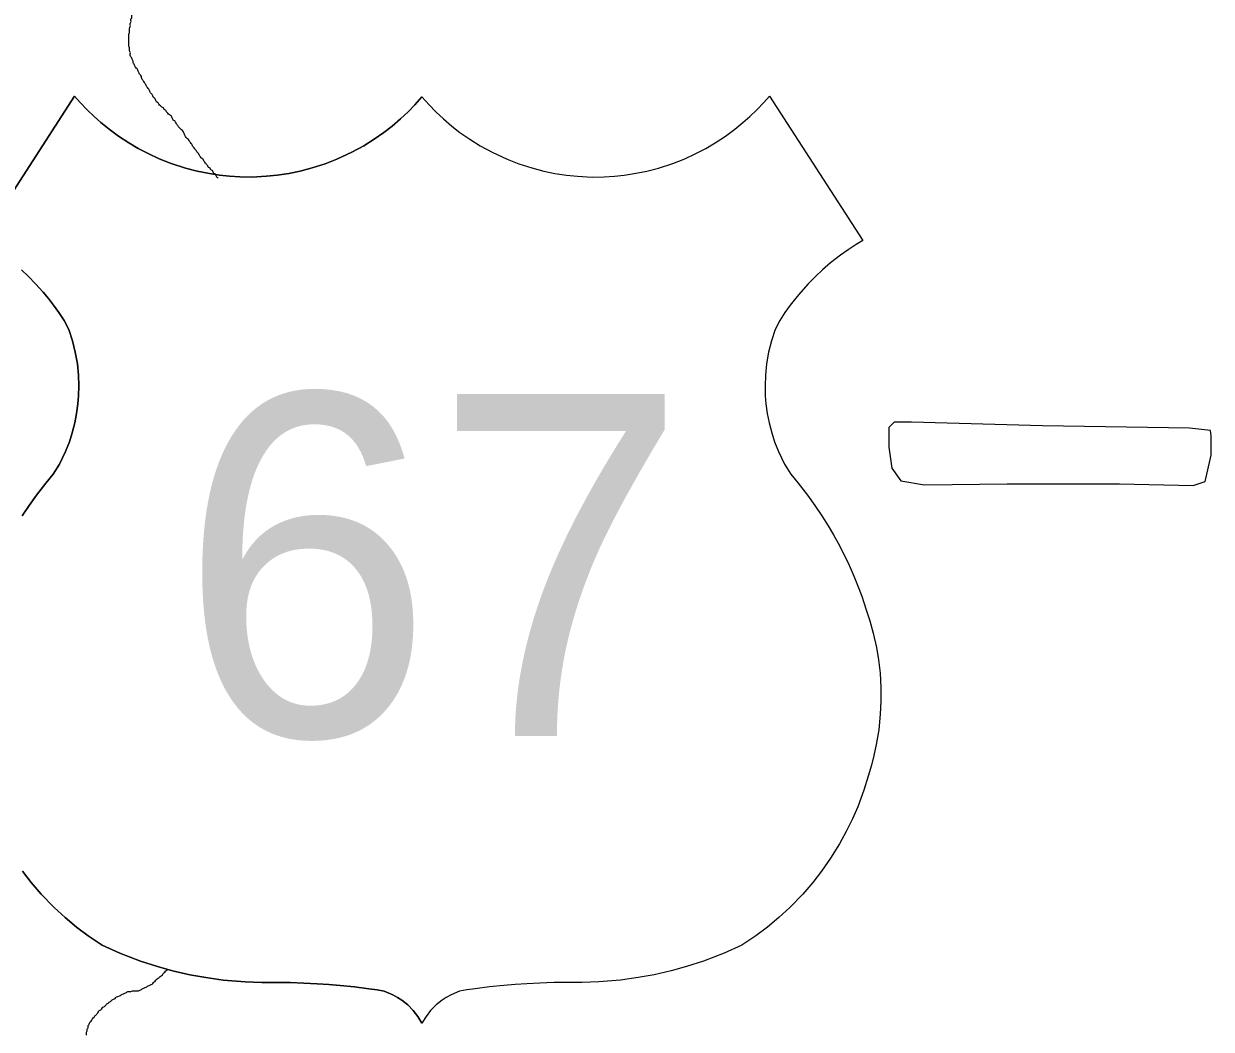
# Model space of a CAD drawing. Extents: x 813775 to 1157140, y 1757555 to 1979907.
# Drawn here: x 999201 to 1003600, y 1870534 to 1874259 of the extents above; entities that cross this region are included whole.
import ezdxf

# ---------------------------------------------------------------- set-up
doc = ezdxf.new("R2010")
doc.units = 0
for name, color, linetype in [('Level 22', 7, 'Continuous'), ('Level 35', 7, 'Continuous'), ('Level 49', 7, 'Continuous')]:
    doc.layers.add(name, color=color, linetype=linetype)

msp = doc.modelspace()

# ---------------------------------------------------------------- linework, layer by layer
at = {"layer": 'Level 22'}
for points in [[(1000676, 1873988.3), (1000649.6, 1873958.7), (1000624.5, 1873932.9), (1000596, 1873906.1), (1000565.1, 1873879.7), (1000535.2, 1873856.6), (1000499.2, 1873831.3), (1000460.4, 1873807.1), (1000416.2, 1873782.9), (1000360.2, 1873756.9), (1000317.2, 1873740.2), (1000268.7, 1873724.5), (1000224.2, 1873712.9), (1000183.3, 1873704.4), (1000140.1, 1873697.8), (1000100.3, 1873693.7), (1000045.9, 1873691.1), (1000001.6, 1873691.7), (999963.1, 1873694), (999926.5, 1873697.9), (999889.4, 1873703.5), (999842.7, 1873713), (999799.5, 1873724.3), (999746.8, 1873741.4), (999702.3, 1873759), (999661.8, 1873777.6), (999624.7, 1873797), (999590.5, 1873817.1), (999552.1, 1873842.3), (999517.1, 1873868), (999486.8, 1873892.7), (999461.3, 1873915.4), (999435.3, 1873940.5), (999409.8, 1873967.5), (999389.1, 1873991.1), (999042.9, 1873455.8)], [(1000676, 1873988.3), (1000649.6, 1873958.7), (1000624.5, 1873932.9), (1000596, 1873906.1), (1000565.1, 1873879.7), (1000535.2, 1873856.6), (1000499.2, 1873831.3), (1000460.4, 1873807.1), (1000416.2, 1873782.9), (1000360.2, 1873756.9), (1000317.2, 1873740.2), (1000268.7, 1873724.5), (1000224.2, 1873712.9), (1000183.3, 1873704.4), (1000140.1, 1873697.8), (1000100.3, 1873693.7), (1000045.9, 1873691.1), (1000001.6, 1873691.7), (999963.1, 1873694), (999926.5, 1873697.9), (999889.4, 1873703.5), (999842.7, 1873713), (999799.5, 1873724.3), (999746.8, 1873741.4), (999702.3, 1873759), (999661.8, 1873777.6), (999624.7, 1873797), (999590.5, 1873817.1), (999552.1, 1873842.3), (999517.1, 1873868), (999486.8, 1873892.7), (999461.3, 1873915.4), (999435.3, 1873940.5), (999409.8, 1873967.5), (999389.1, 1873991.1), (999042.9, 1873455.8)], [(1000676, 1873988.3), (1000702.3, 1873958.7), (1000727.4, 1873932.9), (1000756, 1873906.1), (1000786.9, 1873879.7), (1000816.7, 1873856.6), (1000852.8, 1873831.3), (1000891.5, 1873807.1), (1000935.7, 1873782.9), (1000991.7, 1873756.9), (1001034.7, 1873740.2), (1001083.3, 1873724.5), (1001127.7, 1873712.9), (1001168.7, 1873704.4), (1001211.9, 1873697.8), (1001251.6, 1873693.7), (1001306.1, 1873691.1), (1001350.3, 1873691.7), (1001388.8, 1873694), (1001425.4, 1873697.9), (1001462.5, 1873703.5), (1001509.3, 1873713), (1001552.4, 1873724.3), (1001605.1, 1873741.4), (1001649.6, 1873759), (1001690.1, 1873777.6), (1001727.2, 1873797), (1001761.5, 1873817.1), (1001799.8, 1873842.3), (1001834.8, 1873868), (1001865.1, 1873892.7), (1001890.6, 1873915.4), (1001916.6, 1873940.5), (1001942.2, 1873967.5), (1001962.9, 1873991.1), (1002309, 1873455.8), (1002284.3, 1873441.1), (1002254.8, 1873421.8), (1002227, 1873402), (1002189.8, 1873373), (1002160.1, 1873347.4), (1002133.8, 1873322.8), (1002107, 1873295.6), (1002079.5, 1873265), (1002059.8, 1873241.3), (1002040.3, 1873216.2), (1002020.6, 1873188.7), (1002001.5, 1873159.8), (1001983.8, 1873125.7), (1001970.3, 1873084), (1001960.1, 1873042.6), (1001952.5, 1872998.4), (1001948.3, 1872957.5), (1001946.9, 1872917.8), (1001947.9, 1872880.7), (1001950.4, 1872850.9), (1001955.3, 1872814.5), (1001962, 1872780.2), (1001971.6, 1872743.1), (1001982.1, 1872710.5), (1001996.3, 1872674), (1002018.9, 1872626.8), (1002041.9, 1872589.7), (1002069.8, 1872556.3), (1002103.6, 1872512.8), (1002131.2, 1872474.6), (1002156.9, 1872436.5), (1002180.4, 1872399.1), (1002200.2, 1872365.5), (1002217.6, 1872334.1), (1002237.1, 1872296.7), (1002258, 1872253.1), (1002276.8, 1872210.4), (1002289.8, 1872178.6), (1002305.1, 1872137.9), (1002321.9, 1872088), (1002335.3, 1872046.5), (1002347.9, 1872001.2), (1002359.5, 1871948.6), (1002367.2, 1871901.9), (1002372.8, 1871853.1), (1002376, 1871799.9), (1002376.2, 1871749.9), (1002373.9, 1871701), (1002368, 1871643.5), (1002359.1, 1871589.1), (1002350.1, 1871547.9), (1002340.7, 1871511.8), (1002328.9, 1871470.9), (1002313, 1871420.1), (1002290.1, 1871358.4), (1002270.4, 1871313), (1002247.6, 1871266.4), (1002222.4, 1871220.6), (1002189.9, 1871168), (1002156.2, 1871119.6), (1002123.6, 1871077.6), (1002086.5, 1871034.5), (1002038.7, 1870984.9), (1001998, 1870947.3), (1001956.3, 1870912.3)], [(1000676, 1873988.3), (1000702.3, 1873958.7), (1000727.4, 1873932.9), (1000756, 1873906.1), (1000786.9, 1873879.7), (1000816.7, 1873856.6), (1000852.8, 1873831.3), (1000891.5, 1873807.1), (1000935.7, 1873782.9), (1000991.7, 1873756.9), (1001034.7, 1873740.2), (1001083.3, 1873724.5), (1001127.7, 1873712.9), (1001168.7, 1873704.4), (1001211.9, 1873697.8), (1001251.6, 1873693.7), (1001306.1, 1873691.1), (1001350.3, 1873691.7), (1001388.8, 1873694), (1001425.4, 1873697.9), (1001462.5, 1873703.5), (1001509.3, 1873713), (1001552.4, 1873724.3), (1001605.1, 1873741.4), (1001649.6, 1873759), (1001690.1, 1873777.6), (1001727.2, 1873797), (1001761.5, 1873817.1), (1001799.8, 1873842.3), (1001834.8, 1873868), (1001865.1, 1873892.7), (1001890.6, 1873915.4), (1001916.6, 1873940.5), (1001942.2, 1873967.5), (1001962.9, 1873991.1), (1002309, 1873455.8), (1002284.3, 1873441.1), (1002254.8, 1873421.8), (1002227, 1873402), (1002189.8, 1873373), (1002160.1, 1873347.4), (1002133.8, 1873322.8), (1002107, 1873295.6), (1002079.5, 1873265), (1002059.8, 1873241.3), (1002040.3, 1873216.2), (1002020.6, 1873188.7), (1002001.5, 1873159.8), (1001983.8, 1873125.7), (1001970.3, 1873084), (1001960.1, 1873042.6), (1001952.5, 1872998.4), (1001948.3, 1872957.5), (1001946.9, 1872917.8), (1001947.9, 1872880.7), (1001950.4, 1872850.9), (1001955.3, 1872814.5), (1001962, 1872780.2), (1001971.6, 1872743.1), (1001982.1, 1872710.5), (1001996.3, 1872674), (1002018.9, 1872626.8), (1002041.9, 1872589.7), (1002069.8, 1872556.3), (1002103.6, 1872512.8), (1002131.2, 1872474.6), (1002156.9, 1872436.5), (1002180.4, 1872399.1), (1002200.2, 1872365.5), (1002217.6, 1872334.1), (1002237.1, 1872296.7), (1002258, 1872253.1), (1002276.8, 1872210.4), (1002289.8, 1872178.6), (1002305.1, 1872137.9), (1002321.9, 1872088), (1002335.3, 1872046.5), (1002347.9, 1872001.2), (1002359.5, 1871948.6), (1002367.2, 1871901.9), (1002372.8, 1871853.1), (1002376, 1871799.9), (1002376.2, 1871749.9), (1002373.9, 1871701), (1002368, 1871643.5), (1002359.1, 1871589.1), (1002350.1, 1871547.9), (1002340.7, 1871511.8), (1002328.9, 1871470.9), (1002313, 1871420.1), (1002290.1, 1871358.4), (1002270.4, 1871313), (1002247.6, 1871266.4), (1002222.4, 1871220.6), (1002189.9, 1871168), (1002156.2, 1871119.6), (1002123.6, 1871077.6), (1002086.5, 1871034.5), (1002038.7, 1870984.9), (1001998, 1870947.3), (1001956.3, 1870912.3)], [(999191.9, 1873347.4), (999218.2, 1873322.8), (999244.9, 1873295.6), (999272.5, 1873265), (999292.2, 1873241.3), (999311.6, 1873216.2), (999331.3, 1873188.7), (999350.4, 1873159.8), (999368.2, 1873125.7), (999381.6, 1873084), (999391.8, 1873042.6), (999399.4, 1872998.4), (999403.6, 1872957.5), (999405, 1872917.8), (999404, 1872880.7), (999401.6, 1872850.9), (999396.6, 1872814.5), (999389.9, 1872780.2), (999380.3, 1872743.1), (999369.8, 1872710.5), (999355.6, 1872674), (999333, 1872626.8), (999310, 1872589.7), (999282.1, 1872556.3), (999248.3, 1872512.8), (999220.8, 1872474.6), (999195.1, 1872436.5)], [(999191.9, 1873347.4), (999218.2, 1873322.8), (999244.9, 1873295.6), (999272.5, 1873265), (999292.2, 1873241.3), (999311.6, 1873216.2), (999331.3, 1873188.7), (999350.4, 1873159.8), (999368.2, 1873125.7), (999381.6, 1873084), (999391.8, 1873042.6), (999399.4, 1872998.4), (999403.6, 1872957.5), (999405, 1872917.8), (999404, 1872880.7), (999401.6, 1872850.9), (999396.6, 1872814.5), (999389.9, 1872780.2), (999380.3, 1872743.1), (999369.8, 1872710.5), (999355.6, 1872674), (999333, 1872626.8), (999310, 1872589.7), (999282.1, 1872556.3), (999248.3, 1872512.8), (999220.8, 1872474.6), (999195.1, 1872436.5)], [(999195.7, 1871119.6), (999228.4, 1871077.6), (999265.4, 1871034.5), (999313.3, 1870984.9), (999353.9, 1870947.3), (999395.7, 1870912.3)], [(999195.7, 1871119.6), (999228.4, 1871077.6), (999265.4, 1871034.5), (999313.3, 1870984.9), (999353.9, 1870947.3), (999395.7, 1870912.3)], [(999395.7, 1870912.3), (999439.1, 1870879.4), (999491.3, 1870845.4), (999556.8, 1870816), (999633.4, 1870786.6), (999696, 1870766.3), (999752.2, 1870750.7), (999815.9, 1870736), (999875.6, 1870725), (999939.9, 1870716.1), (1000020.8, 1870709.2), (1000082.8, 1870707), (1000135.8, 1870707.3), (1000187.3, 1870706.7), (1000238.8, 1870705.2), (1000287.7, 1870702.7), (1000330.4, 1870699.8), (1000372.4, 1870696.3), (1000426.2, 1870690.7), (1000478.8, 1870684.2), (1000510.3, 1870679.7), (1000536.4, 1870674.7), (1000567.9, 1870661.6), (1000585.9, 1870651.6), (1000601.7, 1870641.2), (1000623.3, 1870623.8), (1000643.9, 1870602.8), (1000660.7, 1870581.3), (1000676, 1870556.3)], [(999395.7, 1870912.3), (999439.1, 1870879.4), (999491.3, 1870845.4), (999556.8, 1870816), (999633.4, 1870786.6), (999696, 1870766.3), (999752.2, 1870750.7), (999815.9, 1870736), (999875.6, 1870725), (999939.9, 1870716.1), (1000020.8, 1870709.2), (1000082.8, 1870707), (1000135.8, 1870707.3), (1000187.3, 1870706.7), (1000238.8, 1870705.2), (1000287.7, 1870702.7), (1000330.4, 1870699.8), (1000372.4, 1870696.3), (1000426.2, 1870690.7), (1000478.8, 1870684.2), (1000510.3, 1870679.7), (1000536.4, 1870674.7), (1000567.9, 1870661.6), (1000585.9, 1870651.6), (1000601.7, 1870641.2), (1000623.3, 1870623.8), (1000643.9, 1870602.8), (1000660.7, 1870581.3), (1000676, 1870556.3)], [(1001956.3, 1870912.3), (1001912.8, 1870879.4), (1001860.7, 1870845.4), (1001795.2, 1870816), (1001718.6, 1870786.6), (1001656, 1870766.3), (1001599.7, 1870750.7), (1001536, 1870736), (1001476.3, 1870725), (1001412, 1870716.1), (1001331.1, 1870709.2), (1001269.2, 1870707), (1001216.2, 1870707.3), (1001164.7, 1870706.7), (1001113.1, 1870705.2), (1001064.2, 1870702.7), (1001021.5, 1870699.8), (1000979.5, 1870696.3), (1000925.8, 1870690.7), (1000873.2, 1870684.2), (1000841.7, 1870679.7), (1000815.6, 1870674.7), (1000784.1, 1870661.6), (1000766, 1870651.6), (1000750.3, 1870641.2), (1000728.7, 1870623.8), (1000708.1, 1870602.8), (1000691.2, 1870581.3), (1000676, 1870556.3)], [(1001956.3, 1870912.3), (1001912.8, 1870879.4), (1001860.7, 1870845.4), (1001795.2, 1870816), (1001718.6, 1870786.6), (1001656, 1870766.3), (1001599.7, 1870750.7), (1001536, 1870736), (1001476.3, 1870725), (1001412, 1870716.1), (1001331.1, 1870709.2), (1001269.2, 1870707), (1001216.2, 1870707.3), (1001164.7, 1870706.7), (1001113.1, 1870705.2), (1001064.2, 1870702.7), (1001021.5, 1870699.8), (1000979.5, 1870696.3), (1000925.8, 1870690.7), (1000873.2, 1870684.2), (1000841.7, 1870679.7), (1000815.6, 1870674.7), (1000784.1, 1870661.6), (1000766, 1870651.6), (1000750.3, 1870641.2), (1000728.7, 1870623.8), (1000708.1, 1870602.8), (1000691.2, 1870581.3), (1000676, 1870556.3)]]:
    msp.add_lwpolyline(points, dxfattribs=at)
at = {"layer": 'Level 35'}
msp.add_lwpolyline([(1002489.5, 1872782.9), (1002425.4, 1872782.9), (1002405.9, 1872763.4), (1002405.9, 1872690.8), (1002417, 1872612.7), (1002450.5, 1872565.2), (1002537, 1872551.3), (1002843.8, 1872554.1), (1003259.5, 1872554.1), (1003532.8, 1872548.5), (1003577.5, 1872562.5), (1003599.8, 1872660.1), (1003599.8, 1872732.7), (1003597, 1872752.2), (1003518.9, 1872760.6), (1002974.9, 1872769), (1002489.5, 1872782.9)], dxfattribs=at)
for points in [[(999759.9, 1873899.3), (999754.4, 1873902.1), (999751.6, 1873907.7), (999748.8, 1873913.3), (999746, 1873918.9), (999740.4, 1873921.7), (999734.8, 1873927.2), (999729.3, 1873932.8), (999726.5, 1873938.4), (999720.9, 1873941.2), (999718.1, 1873946.8), (999712.5, 1873949.6), (999706.9, 1873955.2), (999701.4, 1873960.7), (999698.6, 1873966.3), (999693, 1873969.1), (999690.2, 1873974.7), (999687.4, 1873980.3), (999681.8, 1873985.9), (999679, 1873991.4), (999676.3, 1873997), (999670.7, 1874002.6), (999667.9, 1874008.2), (999665.1, 1874013.8), (999662.3, 1874019.3), (999656.7, 1874024.9), (999653.9, 1874030.5), (999651.1, 1874036.1), (999648.4, 1874041.7), (999642.8, 1874047.3), (999640, 1874052.8), (999637.2, 1874058.4), (999637.2, 1874064), (999631.6, 1874069.6), (999628.8, 1874075.2), (999626, 1874080.7), (999623.3, 1874086.3), (999620.5, 1874091.9), (999614.9, 1874097.5), (999612.1, 1874103.1), (999609.3, 1874108.7), (999606.5, 1874114.2), (999606.5, 1874119.8), (999603.7, 1874125.4), (999600.9, 1874131), (999598.1, 1874136.6), (999595.4, 1874142.1), (999595.4, 1874147.7), (999595.4, 1874153.3), (999592.6, 1874158.9), (999592.6, 1874164.5), (999592.6, 1874170.1), (999589.8, 1874175.6), (999589.8, 1874181.2), (999589.8, 1874186.8), (999589.8, 1874192.4), (999589.8, 1874198), (999589.8, 1874203.5), (999589.8, 1874209.1), (999589.8, 1874214.7), (999589.8, 1874220.3), (999592.6, 1874225.9), (999592.6, 1874231.5), (999592.6, 1874237), (999592.6, 1874242.6), (999595.4, 1874248.2), (999595.4, 1874253.8), (999595.4, 1874259.4), (999598.1, 1874264.9), (999598.1, 1874270.5), (999598.1, 1874276.1), (999600.9, 1874281.7), (999600.9, 1874287.3), (999600.9, 1874292.9), (999603.7, 1874298.4), (999603.7, 1874304), (999603.7, 1874309.6), (999603.7, 1874315.2), (999603.7, 1874320.8), (999603.7, 1874326.3), (999603.7, 1874331.9), (999603.7, 1874337.5), (999603.7, 1874343.1), (999603.7, 1874348.7), (999603.7, 1874354.3), (999603.7, 1874359.8), (999600.9, 1874365.4), (999600.9, 1874371), (999600.9, 1874376.6), (999598.1, 1874382.2), (999598.1, 1874387.7)], [(999921.5, 1873687.7), (999916.4, 1873690), (999913.6, 1873695.6), (999910.9, 1873701.2), (999905.3, 1873704), (999902.5, 1873709.5), (999899.7, 1873715.1), (999894.1, 1873717.9), (999891.3, 1873723.5), (999885.7, 1873726.3), (999883, 1873731.9), (999877.4, 1873737.4), (999874.6, 1873743), (999869, 1873748.6), (999866.2, 1873754.2), (999860.6, 1873759.8), (999855.1, 1873765.4), (999852.3, 1873770.9), (999849.5, 1873776.5), (999843.9, 1873782.1), (999841.1, 1873787.7), (999835.5, 1873793.3), (999832.7, 1873798.8), (999827.2, 1873804.4), (999824.4, 1873810), (999821.6, 1873815.6), (999816, 1873821.2), (999813.2, 1873826.8), (999807.6, 1873832.3), (999802.1, 1873837.9), (999799.3, 1873843.5), (999796.5, 1873849.1), (999793.7, 1873854.7), (999790.9, 1873860.2), (999785.3, 1873865.8), (999759.9, 1873899.3)], [(999433.3, 1870511.5), (999433.3, 1870517.1), (999433.3, 1870522.7), (999436.1, 1870528.2), (999436.1, 1870533.8), (999438.9, 1870539.4), (999438.9, 1870545), (999441.6, 1870550.6), (999444.4, 1870556.1), (999447.2, 1870561.7), (999452.8, 1870567.3), (999455.6, 1870572.9), (999461.2, 1870578.5), (999464, 1870584.1), (999469.5, 1870586.8), (999472.3, 1870592.4), (999477.9, 1870598), (999480.7, 1870603.6), (999486.3, 1870606.4), (999491.9, 1870612), (999497.4, 1870617.5), (999503, 1870620.3), (999505.8, 1870625.9), (999511.4, 1870628.7), (999517, 1870634.3), (999522.5, 1870637.1), (999528.1, 1870642.7), (999533.7, 1870645.5), (999539.3, 1870648.2), (999544.9, 1870653.8), (999553.2, 1870656.6), (999558.8, 1870659.4), (999564.4, 1870662.2), (999570, 1870665), (999575.5, 1870667.8), (999581.1, 1870670.6), (999586.7, 1870673.4), (999592.3, 1870673.4), (999597.9, 1870673.4), (999603.4, 1870676.2), (999609, 1870676.2), (999614.6, 1870676.2), (999620.2, 1870676.2), (999625.8, 1870676.2), (999631.3, 1870678.9), (999636.9, 1870681.7), (999642.5, 1870684.5), (999648.1, 1870687.3), (999653.7, 1870690.1), (999659.2, 1870692.9), (999664.8, 1870695.7), (999670.4, 1870698.5), (999676, 1870701.3), (999681.6, 1870706.9), (999687.1, 1870712.4), (999692.7, 1870718), (999698.3, 1870723.6), (999703.9, 1870726.4), (999709.4, 1870732), (999715, 1870734.8), (999717.8, 1870740.3), (999723.4, 1870745.9), (999729, 1870751.5), (999734.5, 1870757)]]:
    msp.add_spline(points, degree=3, dxfattribs=at)
at = {"layer": 'Level 49'}
for points in [[(999042.9, 1873455.8), (999389.1, 1873991.1), (999409.8, 1873967.5), (999435.3, 1873940.5), (999461.3, 1873915.4), (999486.8, 1873892.7), (999517.1, 1873868), (999552.1, 1873842.3), (999590.5, 1873817.1), (999624.7, 1873797), (999661.8, 1873777.6), (999702.3, 1873759), (999746.8, 1873741.4), (999799.5, 1873724.3), (999842.7, 1873713), (999889.4, 1873703.5), (999926.5, 1873697.9), (999963.1, 1873694), (1000001.6, 1873691.7), (1000045.9, 1873691.1), (1000100.3, 1873693.7), (1000140.1, 1873697.8), (1000183.3, 1873704.4), (1000224.2, 1873712.9), (1000268.7, 1873724.5), (1000317.2, 1873740.2), (1000360.2, 1873756.9), (1000416.2, 1873782.9), (1000460.4, 1873807.1), (1000499.2, 1873831.3), (1000535.2, 1873856.6), (1000565.1, 1873879.7), (1000596, 1873906.1), (1000624.5, 1873932.9), (1000649.6, 1873958.7), (1000676, 1873988.3)], [(1000676, 1873988.3), (1000702.3, 1873958.7), (1000727.4, 1873932.9), (1000756, 1873906.1), (1000786.9, 1873879.7), (1000816.7, 1873856.6), (1000852.8, 1873831.3), (1000891.5, 1873807.1), (1000935.7, 1873782.9), (1000991.7, 1873756.9), (1001034.7, 1873740.2), (1001083.3, 1873724.5), (1001127.7, 1873712.9), (1001168.7, 1873704.4), (1001211.9, 1873697.8), (1001251.6, 1873693.7), (1001306.1, 1873691.1), (1001350.3, 1873691.7), (1001388.8, 1873694), (1001425.4, 1873697.9), (1001462.5, 1873703.5), (1001509.3, 1873713), (1001552.4, 1873724.3), (1001605.1, 1873741.4), (1001649.6, 1873759), (1001690.1, 1873777.6), (1001727.2, 1873797), (1001761.5, 1873817.1), (1001799.8, 1873842.3), (1001834.8, 1873868), (1001865.1, 1873892.7), (1001890.6, 1873915.4), (1001916.6, 1873940.5), (1001942.2, 1873967.5), (1001962.9, 1873991.1), (1002309, 1873455.8), (1002284.3, 1873441.1), (1002254.8, 1873421.8), (1002227, 1873402), (1002189.8, 1873373), (1002160.1, 1873347.4), (1002133.8, 1873322.8), (1002107, 1873295.6), (1002079.5, 1873265), (1002059.8, 1873241.3), (1002040.3, 1873216.2), (1002020.6, 1873188.7), (1002001.5, 1873159.8), (1001983.8, 1873125.7), (1001970.3, 1873084), (1001960.1, 1873042.6), (1001952.5, 1872998.4), (1001948.3, 1872957.5), (1001946.9, 1872917.8), (1001947.9, 1872880.7), (1001950.4, 1872850.9), (1001955.3, 1872814.5), (1001962, 1872780.2), (1001971.6, 1872743.1), (1001982.1, 1872710.5), (1001996.3, 1872674), (1002018.9, 1872626.8), (1002041.9, 1872589.7), (1002069.8, 1872556.3), (1002103.6, 1872512.8), (1002131.2, 1872474.6), (1002156.9, 1872436.5), (1002180.4, 1872399.1), (1002200.2, 1872365.5), (1002217.6, 1872334.1), (1002237.1, 1872296.7), (1002258, 1872253.1), (1002276.8, 1872210.4), (1002289.8, 1872178.6), (1002305.1, 1872137.9), (1002321.9, 1872088), (1002335.3, 1872046.5), (1002347.9, 1872001.2), (1002359.5, 1871948.6), (1002367.2, 1871901.9), (1002372.8, 1871853.1), (1002376, 1871799.9), (1002376.2, 1871749.9), (1002373.9, 1871701), (1002368, 1871643.5), (1002359.1, 1871589.1), (1002350.1, 1871547.9), (1002340.7, 1871511.8), (1002328.9, 1871470.9), (1002313, 1871420.1), (1002290.1, 1871358.4), (1002270.4, 1871313), (1002247.6, 1871266.4), (1002222.4, 1871220.6), (1002189.9, 1871168), (1002156.2, 1871119.6), (1002123.6, 1871077.6), (1002086.5, 1871034.5), (1002038.7, 1870984.9), (1001998, 1870947.3), (1001956.3, 1870912.3)], [(999195.1, 1872436.5), (999220.8, 1872474.6), (999248.3, 1872512.8), (999282.1, 1872556.3), (999310, 1872589.7), (999333, 1872626.8), (999355.6, 1872674), (999369.8, 1872710.5), (999380.3, 1872743.1), (999389.9, 1872780.2), (999396.6, 1872814.5), (999401.6, 1872850.9), (999404, 1872880.7), (999405, 1872917.8), (999403.6, 1872957.5), (999399.4, 1872998.4), (999391.8, 1873042.6), (999381.6, 1873084), (999368.2, 1873125.7), (999350.4, 1873159.8), (999331.3, 1873188.7), (999311.6, 1873216.2), (999292.2, 1873241.3), (999272.5, 1873265), (999244.9, 1873295.6), (999218.2, 1873322.8), (999191.9, 1873347.4)], [(999395.7, 1870912.3), (999353.9, 1870947.3), (999313.3, 1870984.9), (999265.4, 1871034.5), (999228.4, 1871077.6), (999195.7, 1871119.6)], [(1000676, 1870556.3), (1000660.7, 1870581.3), (1000643.9, 1870602.8), (1000623.3, 1870623.8), (1000601.7, 1870641.2), (1000585.9, 1870651.6), (1000567.9, 1870661.6), (1000536.4, 1870674.7), (1000510.3, 1870679.7), (1000478.8, 1870684.2), (1000426.2, 1870690.7), (1000372.4, 1870696.3), (1000330.4, 1870699.8), (1000287.7, 1870702.7), (1000238.8, 1870705.2), (1000187.3, 1870706.7), (1000135.8, 1870707.3), (1000082.8, 1870707), (1000020.8, 1870709.2), (999939.9, 1870716.1), (999875.6, 1870725), (999815.9, 1870736), (999752.2, 1870750.7), (999696, 1870766.3), (999633.4, 1870786.6), (999556.8, 1870816), (999491.3, 1870845.4), (999439.1, 1870879.4), (999395.7, 1870912.3)], [(1001956.3, 1870912.3), (1001912.8, 1870879.4), (1001860.7, 1870845.4), (1001795.2, 1870816), (1001718.6, 1870786.6), (1001656, 1870766.3), (1001599.7, 1870750.7), (1001536, 1870736), (1001476.3, 1870725), (1001412, 1870716.1), (1001331.1, 1870709.2), (1001269.2, 1870707), (1001216.2, 1870707.3), (1001164.7, 1870706.7), (1001113.1, 1870705.2), (1001064.2, 1870702.7), (1001021.5, 1870699.8), (1000979.5, 1870696.3), (1000925.8, 1870690.7), (1000873.2, 1870684.2), (1000841.7, 1870679.7), (1000815.6, 1870674.7), (1000784.1, 1870661.6), (1000766, 1870651.6), (1000750.3, 1870641.2), (1000728.7, 1870623.8), (1000708.1, 1870602.8), (1000691.2, 1870581.3), (1000676, 1870556.3)]]:
    msp.add_lwpolyline(points, dxfattribs=at)

# ---------------------------------------------------------------- texts
at = {"layer": 'Level 22'}
msp.add_text('67', height=1267.2, dxfattribs=at).set_placement((999775.9, 1871620.1))
msp.add_text('67', height=1267.2, dxfattribs=at).set_placement((999775.9, 1871620.1))

doc.saveas('drawing.dxf')
